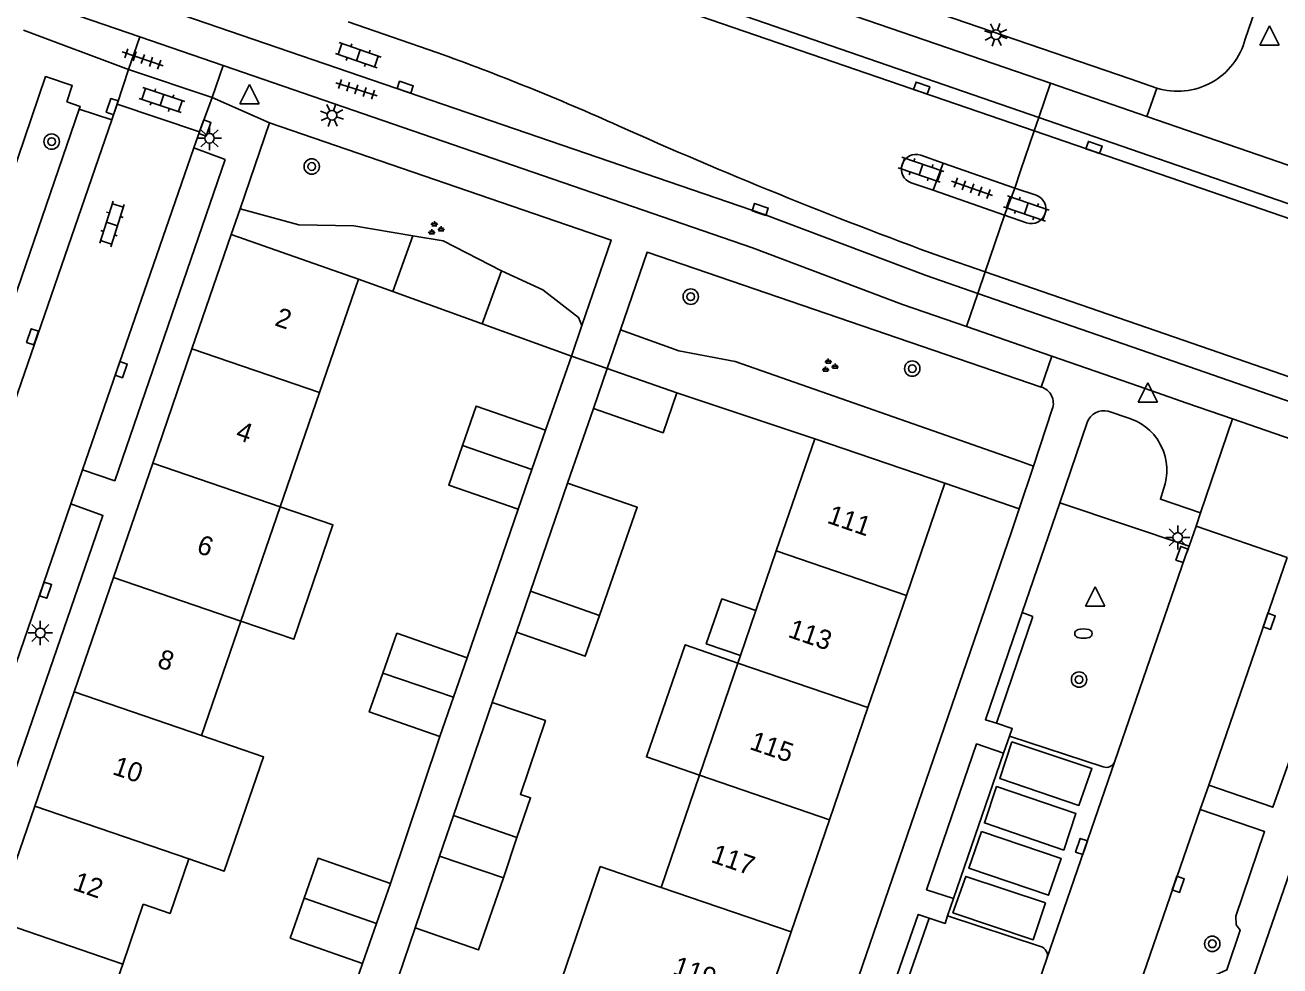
# Model space of a CAD drawing. Extents: x 131000 to 133014, y 396499 to 399001.
# Drawn here: x 131484.2 to 131549.3, y 398088.3 to 398137.1 of the extents above; entities that cross this region are included whole.
import ezdxf

# ---------------------------------------------------------------- set-up
doc = ezdxf.new("R2010")
doc.units = 0
for name, color, linetype in [('gg-afsc-erfafscheiding', 7, 'Continuous'), ('gg-afsc-muur', 7, 'Continuous'), ('gg-anno-huisnummerreeks BGT', 7, 'Continuous'), ('gg-bbg-bijgebouw', 7, 'Continuous'), ('gg-bbg-gedigitaliseerde bebouwing', 7, 'Continuous'), ('gg-bbg-gedigitaliseerde bijgebouw', 7, 'Continuous'), ('gg-bbg-hoofdgebouw', 7, 'Continuous'), ('gg-bbg-luifel en loopbrug', 7, 'Continuous'), ('gg-bbg-tussenscheiding', 7, 'Continuous'), ('gg-knt-verharding', 7, 'Continuous'), ('gg-knt-verharding nz', 7, 'Continuous'), ('gt-grn-groengrens', 7, 'Continuous'), ('gt-grn-weggrens', 7, 'Continuous'), ('gt-symb-boom', 7, 'Continuous'), ('gt-symb-brandkraan', 7, 'Continuous'), ('gt-symb-groenvak', 7, 'Continuous'), ('gt-symb-klinker verharding', 7, 'Continuous'), ('gt-symb-kolk', 7, 'Continuous'), ('gt-symb-lichtmast', 7, 'Continuous'), ('gt-symb-tegel verharding', 7, 'Continuous'), ('gt-symb-waterafsluiter', 7, 'Continuous')]:
    doc.layers.add(name, color=color, linetype=linetype)

# ---------------------------------------------------------------- blocks, each defined once
blk = doc.blocks.new('gt0-KOLK')
at = {"layer": 'gt-symb-kolk'}
blk.add_lwpolyline([(0, 0), (0.375, 0), (0.375, 0.4), (-0.375, 0.4), (-0.375, 0), (0, 0)], dxfattribs=at)
blk = doc.blocks.new('gt0-BR')
at = {"layer": 'gt-symb-brandkraan'}
for centre, radius, start, end in [((-0.244, 0), 0.206, 107.56694, 252.43307), ((0.599, -2.664), 3, 106.89205, 107.56694), ((0, -0.691), 0.938, 73.10799, 106.89205), ((-0.599, -2.664), 3, 72.43309, 73.10799), ((0.244, 0), 0.206, 287.56695, 72.43309), ((0.599, 2.664), 3, 252.43307, 253.10797), ((0, 0.691), 0.938, 253.10797, 286.89206), ((-0.599, 2.664), 3, 286.89206, 287.56695)]:
    blk.add_arc(centre, radius, start, end, dxfattribs=at)
blk = doc.blocks.new('gt0-WAFSL')
at = {"layer": 'gt-symb-waterafsluiter'}
for p, q in [((-0.5, -0.333), (0, 0.667)), ((0, 0.667), (0.5, -0.333)), ((0.5, -0.333), (-0.5, -0.333))]:
    blk.add_line(p, q, dxfattribs=at)
blk = doc.blocks.new('gt0-TEG1')
at = {"layer": 'gt-symb-tegel verharding'}
for p, q in [((-1.125, 0), (1.125, 0)), ((-0.9, -0.25), (-0.9, 0.25)), ((-0.45, -0.25), (-0.45, 0.25)), ((0, -0.25), (0, 0.25)), ((0.45, -0.25), (0.45, 0.25)), ((0.9, -0.25), (0.9, 0.25))]:
    blk.add_line(p, q, dxfattribs=at)
blk = doc.blocks.new('gt0-LMAST')
at = {"layer": 'gt-symb-lichtmast'}
for p, q in [((-0.182, 0.173), (-0.447, 0.438)), ((-0.005, 0.246), (-0.005, 0.621)), ((0.172, 0.173), (0.437, 0.438)), ((-0.255, -0.004), (-0.63, -0.004)), ((-0.182, -0.181), (-0.447, -0.446)), ((-0.005, -0.254), (-0.005, -0.629)), ((0.437, -0.446), (0.172, -0.181)), ((0.245, -0.004), (0.62, -0.004))]:
    blk.add_line(p, q, dxfattribs=at)
blk.add_circle((-0.005, -0.004), 0.25, dxfattribs=at)
blk = doc.blocks.new('gt0-KL1')
at = {"layer": 'gt-symb-klinker verharding'}
for p, q in [((-1.15, 0.3), (1.15, 0.3)), ((-1, -0.3), (-1, 0.3)), ((-0.5, 0.3), (-0.5, 0.45)), ((0, -0.3), (0, 0.3)), ((0.5, 0.3), (0.5, 0.45)), ((1, -0.3), (1, 0.3)), ((-1.15, -0.3), (1.15, -0.3)), ((-0.5, -0.45), (-0.5, -0.3)), ((0.5, -0.45), (0.5, -0.3))]:
    blk.add_line(p, q, dxfattribs=at)
blk = doc.blocks.new('gt0-BOOM')
at = {"layer": 'gt-symb-boom'}
for radius in [0.4, 0.2]:
    blk.add_circle((0, 0), radius, dxfattribs=at)
blk = doc.blocks.new('gt0-GRVAK')
at = {"layer": 'gt-symb-groenvak'}
for p, q in [((-0.11, 0.189), (-0.228, 0.24)), ((-0.182, 0.153), (0.088, 0.153)), ((-0.091, 0.211), (-0.156, 0.322)), ((-0.047, 0.214), (-0.047, 0.393)), ((-0.004, 0.211), (0.061, 0.322)), ((0.015, 0.189), (0.133, 0.24)), ((0.262, -0.052), (0.197, 0.059)), ((0.305, -0.049), (0.305, 0.13)), ((0.349, -0.052), (0.414, 0.059)), ((-0.245, -0.228), (-0.363, -0.177)), ((-0.318, -0.264), (-0.047, -0.264)), ((-0.226, -0.206), (-0.291, -0.095)), ((-0.183, -0.203), (-0.183, -0.024)), ((-0.139, -0.206), (-0.074, -0.095)), ((-0.12, -0.228), (-0.002, -0.177)), ((0.243, -0.074), (0.125, -0.023)), ((0.17, -0.11), (0.441, -0.11)), ((0.368, -0.074), (0.486, -0.023))]:
    blk.add_line(p, q, dxfattribs=at)

msp = doc.modelspace()

# ---------------------------------------------------------------- linework, layer by layer
at = {"layer": 'gg-afsc-erfafscheiding'}
for p, q in [((131511.18, 398116.08), (131512.525, 398119.935)), ((131512.32, 398113.339), (131513.667, 398117.202)), ((131509.755, 398111.987), (131507.108, 398104.269)), ((131508.415, 398101.936), (131509.677, 398105.59)), ((131503.138, 398092.541), (131505.695, 398100.171)), ((131503.138, 398086.507), (131504.411, 398090.235)), ((131499.018, 398080.8), (131501.682, 398088.394))]:
    msp.add_line(p, q, dxfattribs=at)
at = {"layer": 'gg-afsc-muur'}
for p, q in [((131501.48, 398123.93), (131503.251, 398123.289)), ((131503.251, 398123.289), (131507.892, 398121.611)), ((131507.892, 398121.611), (131512.525, 398119.935)), ((131525.15, 398115.64), (131517.998, 398118.029))]:
    msp.add_line(p, q, dxfattribs=at)
at = {"layer": 'gg-bbg-bijgebouw'}
for p, q in [((131514.386, 398119.284), (131513.667, 398117.202)), ((131517.998, 398118.029), (131514.386, 398119.284)), ((131510.468, 398114.034), (131511.18, 398116.08)), ((131509.755, 398111.987), (131510.468, 398114.034)), ((131510.404, 398107.722), (131512.32, 398113.339)), ((131509.677, 398105.59), (131510.404, 398107.722)), ((131507.108, 398104.269), (131506.402, 398102.22)), ((131506.402, 398102.22), (131505.695, 398100.171)), ((131506.408, 398096.077), (131508.415, 398101.936)), ((131505.683, 398093.963), (131506.408, 398096.077))]:
    msp.add_line(p, q, dxfattribs=at)
for points in [[(131517.998, 398118.029), (131517.281, 398115.954), (131513.667, 398117.202)], [(131511.18, 398116.08), (131507.573, 398117.336), (131506.864, 398115.283)], [(131506.864, 398115.283), (131506.155, 398113.23), (131509.755, 398111.987)]]:
    msp.add_lwpolyline(points, dxfattribs=at)
at = {"layer": 'gg-bbg-gedigitaliseerde bebouwing'}
for p, q in [((131501.48, 398123.93), (131499.45, 398118.035)), ((131499.45, 398118.035), (131497.406, 398112.101)), ((131523.158, 398109.816), (131525.15, 398115.64)), ((131497.406, 398112.101), (131495.363, 398106.165)), ((131522.097, 398106.713), (131523.158, 398109.816)), ((131495.363, 398106.165), (131493.319, 398100.231)), ((131521.298, 398104.378), (131522.097, 398106.713)), ((131521.166, 398103.992), (131521.298, 398104.378)), ((131519.174, 398098.167), (131521.166, 398103.992)), ((131517.182, 398092.343), (131519.174, 398098.167)), ((131490.301, 398091.468), (131489.232, 398088.362)), ((131489.232, 398088.362), (131487.196, 398082.45))]:
    msp.add_line(p, q, dxfattribs=at)
for points in [[(131493.319, 398100.231), (131496.542, 398099.121), (131494.506, 398093.187), (131492.666, 398093.818)], [(131492.666, 398093.818), (131491.692, 398090.99), (131490.301, 398091.468)], [(131512.024, 398087.602), (131514.016, 398093.426), (131517.182, 398092.343)]]:
    msp.add_lwpolyline(points, dxfattribs=at)
at = {"layer": 'gg-bbg-gedigitaliseerde bijgebouw'}
for p, q in [((131509.698, 398094.925), (131508.99, 398092.839)), ((131508.99, 398092.839), (131505.683, 398093.963)), ((131503.138, 398092.541), (131502.41, 398090.468)), ((131502.41, 398090.468), (131501.682, 398088.394))]:
    msp.add_line(p, q, dxfattribs=at)
for points in [[(131513.985, 398106.468), (131515.936, 398112.082), (131512.32, 398113.339)], [(131509.677, 398105.59), (131513.24, 398104.343), (131513.985, 398106.468)], [(131507.108, 398104.269), (131503.464, 398105.543), (131502.738, 398103.469)], [(131502.738, 398103.469), (131502.032, 398101.451), (131505.695, 398100.171)], [(131508.415, 398101.936), (131511.174, 398101.003), (131509.879, 398097.175), (131510.402, 398096.999), (131509.698, 398094.925)], [(131503.138, 398092.541), (131499.378, 398093.856), (131498.652, 398091.782)], [(131501.682, 398088.394), (131497.926, 398089.707), (131498.652, 398091.782)]]:
    msp.add_lwpolyline(points, dxfattribs=at)
at = {"layer": 'gg-bbg-hoofdgebouw'}
for p, q in [((131494.87, 398126.24), (131492.83, 398120.308)), ((131494.87, 398126.24), (131501.48, 398123.93)), ((131492.83, 398120.308), (131490.79, 398114.372)), ((131525.15, 398115.64), (131531.9, 398113.33)), ((131490.79, 398114.372), (131488.749, 398108.436)), ((131531.9, 398113.33), (131529.907, 398107.506)), ((131488.749, 398108.436), (131486.708, 398102.501)), ((131529.907, 398107.506), (131527.914, 398101.682)), ((131486.708, 398102.501), (131484.667, 398096.565)), ((131527.914, 398101.682), (131525.921, 398095.858)), ((131484.667, 398096.565), (131482.627, 398090.63)), ((131525.921, 398095.858), (131523.928, 398090.034)), ((131523.928, 398090.034), (131521.935, 398084.21))]:
    msp.add_line(p, q, dxfattribs=at)
at = {"layer": 'gg-bbg-luifel en loopbrug'}
msp.add_line((131504.411, 398090.235), (131505.683, 398093.963), dxfattribs=at)
for points in [[(131495.363, 398106.165), (131498.107, 398105.224), (131500.144, 398111.162), (131497.406, 398112.101)], [(131521.298, 398104.378), (131519.523, 398104.993), (131520.33, 398107.325), (131522.097, 398106.713)], [(131519.174, 398098.167), (131516.416, 398099.121), (131518.43, 398104.939), (131521.166, 398103.992)], [(131508.99, 398092.839), (131507.696, 398089.1), (131504.411, 398090.235)]]:
    msp.add_lwpolyline(points, dxfattribs=at)
at = {"layer": 'gg-bbg-tussenscheiding'}
for p, q in [((131492.83, 398120.308), (131499.45, 398118.035)), ((131506.864, 398115.283), (131510.468, 398114.034)), ((131490.79, 398114.372), (131497.406, 398112.101)), ((131529.907, 398107.506), (131523.158, 398109.816)), ((131488.749, 398108.436), (131495.363, 398106.165)), ((131510.404, 398107.722), (131513.985, 398106.468)), ((131527.914, 398101.682), (131521.166, 398103.992)), ((131502.738, 398103.469), (131506.402, 398102.22)), ((131486.708, 398102.501), (131493.319, 398100.231)), ((131525.921, 398095.858), (131519.174, 398098.167)), ((131484.667, 398096.565), (131492.666, 398093.818)), ((131506.408, 398096.077), (131509.698, 398094.925)), ((131523.928, 398090.034), (131517.182, 398092.343)), ((131498.652, 398091.782), (131502.41, 398090.468)), ((131482.627, 398090.63), (131489.232, 398088.362))]:
    msp.add_line(p, q, dxfattribs=at)
at = {"layer": 'gg-knt-verharding'}
for p, q in [((131503.442, 398145.795), (131537.38, 398134.096)), ((131502.77, 398143.249), (131536.539, 398131.621)), ((131519.495, 398141.894), (131541.516, 398134.322)), ((131485.069, 398138.247), (131490.118, 398136.507)), ((131505.532, 398135.697), (131500.927, 398137.286)), ((131490.118, 398136.507), (131494.442, 398135.018)), ((131489.533, 398134.808), (131488.942, 398133.013)), ((131493.871, 398133.362), (131489.533, 398134.808)), ((131542.898, 398133.847), (131541.516, 398134.322)), ((131537.38, 398134.096), (131542.39, 398132.369)), ((131488.942, 398133.013), (131488.672, 398132.194)), ((131493.224, 398131.584), (131488.942, 398133.013)), ((131493.224, 398131.584), (131493.871, 398133.362)), ((131486.976, 398132.752), (131482.251, 398118.989)), ((131488.672, 398132.194), (131486.976, 398132.752)), ((131542.39, 398132.369), (131551.201, 398129.332)), ((131492.919, 398130.746), (131493.224, 398131.584)), ((131496.861, 398132.05), (131495.329, 398127.579)), ((131536.539, 398131.621), (131545.182, 398128.645)), ((131494.556, 398130.139), (131492.919, 398130.746)), ((131530.65, 398130.36), (131531.81, 398129.95)), ((131531.3, 398128.54), (131531.81, 398129.95)), ((131531.81, 398129.95), (131535.53, 398128.65)), ((131531.3, 398128.54), (131530.149, 398128.93)), ((131535, 398127.25), (131531.3, 398128.54)), ((131535.53, 398128.65), (131535, 398127.25)), ((131536.64, 398128.29), (131535.53, 398128.65)), ((131494.87, 398126.24), (131495.329, 398127.579)), ((131535, 398127.25), (131536.15, 398126.85)), ((131531.688, 398125.099), (131533.998, 398124.301)), ((131542.868, 398121.239), (131533.998, 398124.301)), ((131533.617, 398123.18), (131542.505, 398120.093)), ((131512.525, 398119.935), (131513.07, 398121.523)), ((131514.386, 398119.284), (131515.072, 398121.289)), ((131533.032, 398121.46), (131537.461, 398119.922)), ((131554.398, 398117.259), (131542.868, 398121.239)), ((131537.461, 398119.922), (131541.955, 398118.362)), ((131542.505, 398120.093), (131554.018, 398116.095)), ((131541.955, 398118.362), (131544.466, 398117.49)), ((131544.466, 398117.49), (131546.841, 398116.665)), ((131536.502, 398114.217), (131537.482, 398117.174)), ((131541.446, 398116.71), (131540.373, 398117.069)), ((131546.841, 398116.665), (131551.592, 398115.016)), ((131539.294, 398116.487), (131537.867, 398112.319)), ((131487.15, 398114.029), (131486.544, 398112.254)), ((131535.77, 398112.005), (131536.502, 398114.217)), ((131537.867, 398112.319), (131535.911, 398106.61)), ((131544.952, 398111.099), (131545.166, 398111.798)), ((131544.581, 398110.063), (131544.952, 398111.099)), ((131549.667, 398109.476), (131544.952, 398111.099)), ((131545.6, 398097.644), (131549.667, 398109.476)), ((131555.287, 398109.04), (131547.117, 398085.339)), ((131534.95, 398099.315), (131535.266, 398100.203)), ((131535.266, 398100.203), (131540.118, 398098.602)), ((131532.357, 398091.763), (131534.95, 398099.315)), ((131545.157, 398096.387), (131545.6, 398097.644)), ((131541.862, 398086.853), (131545.157, 398096.387)), ((131532.047, 398090.871), (131532.357, 398091.763)), ((131536.875, 398089.27), (131532.047, 398090.871)), ((131535.889, 398084.816), (131537.202, 398088.648))]:
    msp.add_line(p, q, dxfattribs=at)
for points in [[(131561.184, 398176.137), (131560.969, 398175.515), (131547.497, 398136.39)], [(131486.795, 398139.559), (131522.491, 398127.296), (131530.93, 398124.114), (131533.617, 398123.18)], [(131494.442, 398135.018), (131521.929, 398125.549), (131529.704, 398122.615), (131533.032, 398121.46)], [(131480.208, 398119.689), (131485.231, 398134.441), (131486.619, 398133.984), (131486.328, 398133.138)], [(131486.328, 398133.138), (131487.026, 398132.898), (131486.976, 398132.752)], [(131496.861, 398132.05), (131514.594, 398125.958), (131513.07, 398121.523)], [(131494.556, 398130.139), (131488.818, 398113.461), (131487.15, 398114.029)], [(131545.182, 398128.645), (131572.363, 398119.285), (131573.771, 398118.756), (131575.16, 398118.178), (131578.731, 398116.467), (131581.037, 398115.512), (131611.254, 398104.969), (131615.034, 398103.721), (131622.184, 398101.493), (131627.871, 398099.563), (131644.604, 398093.676), (131655.981, 398089.755)], [(131536.906, 398118.323), (131516.452, 398125.322), (131515.072, 398121.289)], [(131545.166, 398111.798), (131543.095, 398112.494), (131543.255, 398113.026)], [(131486.544, 398112.254), (131488.205, 398111.648), (131480.492, 398089.268), (131478.841, 398089.854)], [(131505.781, 398024.661), (131535.372, 398110.804), (131535.77, 398112.005)], [(131540.732, 398098.896), (131544.401, 398109.561), (131544.581, 398110.063)], [(131545.6, 398097.644), (131548.927, 398096.508), (131550.463, 398100.831), (131550.904, 398101.765), (131551.298, 398102.256), (131551.476, 398102.195), (131552.169, 398104.247), (131551.807, 398104.809), (131552.919, 398108.16)], [(131535.911, 398106.61), (131534.007, 398101.051), (131534.578, 398100.866)], [(131534.578, 398100.866), (131535.406, 398100.598), (131535.266, 398100.203)], [(131532.357, 398091.763), (131530.954, 398092.218), (131533.555, 398099.789), (131534.95, 398099.315)], [(131541.862, 398086.853), (131545.23, 398085.669), (131545.974, 398087.806), (131546.534, 398088.056), (131547.235, 398090.121), (131547.025, 398090.403), (131547.01, 398090.846), (131548.496, 398095.241), (131545.157, 398096.387)], [(131529.729, 398086.814), (131529.16, 398087.004), (131530.524, 398090.941), (131531.093, 398090.751)], [(131531.093, 398090.751), (131531.916, 398090.476), (131532.047, 398090.871)]]:
    msp.add_lwpolyline(points, dxfattribs=at)
for centre, radius, start, end in [((131543.978, 398137.324), 3.641, 252.75112, 345.12935), ((131462.761, 398016.196), 126.924, 65.71575, 70.30681), ((131620.905, 398368.861), 259.576, 245.91161, 249.89742), ((131530.405, 398129.643), 0.758, 71.12378, 250.26044), ((131536.388, 398127.572), 0.761, 251.7581, 70.65731), ((131536.655, 398117.478), 0.881, 339.78094, 73.46878), ((131540.159, 398116.175), 0.919, 76.5029, 160.18091), ((131540.588, 398114.002), 2.84, 339.89326, 72.41273), ((131540.275, 398099.063), 0.487, 251.25911, 339.91364), ((131536.734, 398088.799), 0.492, 342.15399, 73.30993)]:
    msp.add_arc(centre, radius, start, end, dxfattribs=at)
at = {"layer": 'gg-knt-verharding nz'}
for p, q in [((131500.879, 398144.727), (131536.778, 398132.323)), ((131488.672, 398132.194), (131482.911, 398115.483)), ((131536.778, 398132.323), (131545.403, 398129.343)), ((131487.15, 398114.029), (131492.919, 398130.746)), ((131478.841, 398089.854), (131486.544, 398112.254)), ((131537.202, 398088.648), (131540.732, 398098.896))]:
    msp.add_line(p, q, dxfattribs=at)
for points in [[(131545.403, 398129.343), (131573.737, 398119.553), (131575.435, 398118.799), (131578.963, 398116.908), (131580.931, 398116.004), (131582.924, 398115.273), (131602.768, 398108.356), (131612.264, 398105.361), (131614.32, 398104.786), (131620.185, 398103.019), (131625.983, 398101.081), (131674.008, 398084.356)], [(131535.386, 398099.908), (131534.75, 398097.998), (131538.866, 398096.603), (131539.534, 398098.524), (131535.386, 398099.908)], [(131538.079, 398094.274), (131538.71, 398096.179), (131534.585, 398097.578), (131533.957, 398095.689), (131538.079, 398094.274)], [(131533.8, 398095.24), (131533.151, 398093.341), (131537.277, 398091.936), (131537.937, 398093.847), (131533.8, 398095.24)], [(131537.135, 398091.536), (131536.489, 398089.624), (131532.324, 398091.022), (131532.989, 398092.916), (131537.135, 398091.536)]]:
    msp.add_lwpolyline(points, dxfattribs=at)
at = {"layer": 'gt-grn-groengrens'}
for p, q in [((131504.298, 398126.184), (131503.251, 398123.289)), ((131508.887, 398124.362), (131507.892, 398121.611)), ((131536.502, 398114.217), (131535.741, 398114.484)), ((131531.9, 398113.33), (131535.77, 398112.005)), ((131537.867, 398112.319), (131544.581, 398110.063)), ((131534.578, 398100.866), (131536.479, 398106.416)), ((131536.479, 398106.416), (131535.911, 398106.61)), ((131531.093, 398090.751), (131529.729, 398086.814))]:
    msp.add_line(p, q, dxfattribs=at)
for points in [[(131495.329, 398127.579), (131498.371, 398126.739), (131501.229, 398126.689), (131504.298, 398126.184)], [(131504.298, 398126.184), (131505.874, 398125.916), (131508.887, 398124.362)], [(131508.887, 398124.362), (131511.035, 398123.372), (131512.895, 398121.94), (131513.07, 398121.523)], [(131515.072, 398121.289), (131518.101, 398120.208), (131521.014, 398119.651), (131535.741, 398114.484)]]:
    msp.add_lwpolyline(points, dxfattribs=at)
at = {"layer": 'gt-grn-weggrens'}
for p, q in [((131489.533, 398134.808), (131484.09, 398136.86)), ((131489.533, 398134.808), (131490.118, 398136.507)), ((131493.871, 398133.362), (131494.442, 398135.018)), ((131536.778, 398132.323), (131537.38, 398134.096)), ((131542.898, 398133.847), (131542.39, 398132.369)), ((131493.871, 398133.362), (131496.861, 398132.05)), ((131536.539, 398131.621), (131536.778, 398132.323)), ((131535, 398127.25), (131533.998, 398124.301)), ((131533.998, 398124.301), (131533.617, 398123.18)), ((131533.617, 398123.18), (131533.032, 398121.46)), ((131514.386, 398119.284), (131512.525, 398119.935)), ((131536.906, 398118.323), (131537.461, 398119.922)), ((131545.166, 398111.798), (131546.841, 398116.665))]:
    msp.add_line(p, q, dxfattribs=at)
msp.add_lwpolyline([(131535.53, 398128.65), (131535.836, 398129.55), (131536.539, 398131.621)], dxfattribs=at)

# ---------------------------------------------------------------- block references
at = {"layer": 'gt-symb-boom'}
for p in [(131485.546, 398131.069), (131530.213, 398119.281), (131538.869, 398103.135), (131545.784, 398089.414)]:
    msp.add_blockref('gt0-BOOM', p, dxfattribs=at)
at = {"layer": 'gt-symb-boom', "rotation": 90}
for p in [(131499.045, 398129.775), (131518.717, 398123.017)]:
    msp.add_blockref('gt0-BOOM', p, dxfattribs=at)
at = {"layer": 'gt-symb-brandkraan'}
msp.add_blockref('gt0-BR', (131539.098, 398105.523), dxfattribs=at)
at = {"layer": 'gt-symb-groenvak'}
for p in [(131505.458, 398126.55), (131525.901, 398119.417)]:
    msp.add_blockref('gt0-GRVAK', p, dxfattribs=at)
at = {"layer": 'gt-symb-klinker verharding'}
for p, rotation in [((131501.457, 398135.55), -18.96025108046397), ((131491.274, 398133.225), -18.489326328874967), ((131530.67, 398129.611), -18.960251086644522), ((131536.139, 398127.597), -18.960251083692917), ((131488.678, 398126.794), -107.69230089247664)]:
    msp.add_blockref('gt0-KL1', p, dxfattribs=dict(at, rotation=rotation))
at = {"layer": 'gt-symb-kolk'}
for p, rotation in [((131503.829, 398133.702), -18.960251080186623), ((131530.635, 398133.66), -18.96025108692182), ((131488.875, 398132.821), 71.69193184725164), ((131493.312, 398131.841), -109.75789996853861), ((131539.581, 398130.578), -18.96025108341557), ((131522.255, 398127.357), -18.96025108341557), ((131484.746, 398120.865), 70.96692019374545), ((131488.965, 398119.294), -109.03307980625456), ((131544.401, 398109.561), 70.28646515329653), ((131485.038, 398107.841), -109.03307980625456), ((131548.554, 398106.223), -109.00403432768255), ((131539.192, 398094.402), 71.08277056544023), ((131543.827, 398092.568), -108.95299818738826)]:
    msp.add_blockref('gt0-KOLK', p, dxfattribs=dict(at, rotation=rotation))
at = {"layer": 'gt-symb-lichtmast'}
for p, rotation in [((131534.55, 398136.616), 161.03974891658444), ((131500.104, 398132.44), -18.96025108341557)]:
    msp.add_blockref('gt0-LMAST', p, dxfattribs=dict(at, rotation=rotation))
for p in [(131493.744, 398131.246), (131543.997, 398110.518), (131484.962, 398105.557)]:
    msp.add_blockref('gt0-LMAST', p, dxfattribs=at)
at = {"layer": 'gt-symb-tegel verharding'}
for p, rotation in [((131490.276, 398135.358), -18.851835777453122), ((131501.364, 398133.781), 162.23567662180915), ((131533.318, 398128.643), -19.50357323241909)]:
    msp.add_blockref('gt0-TEG1', p, dxfattribs=dict(at, rotation=rotation))
at = {"layer": 'gt-symb-waterafsluiter'}
for p in [(131548.75, 398136.407), (131495.818, 398133.367), (131542.446, 398117.869), (131539.71, 398107.278)]:
    msp.add_blockref('gt0-WAFSL', p, dxfattribs=at)

# ---------------------------------------------------------------- texts
at = {"layer": 'gg-anno-huisnummerreeks BGT'}
for s, rotation, p in [('2', 341, (131497.074, 398121.54)), ('4', 341, (131495.045, 398115.637)), ('111', 341.1, (131525.74, 398111.284)), ('6', 341, (131493.016, 398109.735)), ('113', 341.1, (131523.712, 398105.359)), ('8', 341, (131490.975, 398103.799)), ('115', 341.1, (131521.719, 398099.535)), ('10', 341, (131488.65, 398098.236)), ('117', 341.1, (131519.713, 398093.672)), ('12', 341, (131486.587, 398092.236)), ('119', 341.1, (131517.721, 398087.852))]:
    msp.add_text(s, height=1, rotation=rotation, dxfattribs=at).set_placement(p)

doc.saveas('drawing.dxf')
